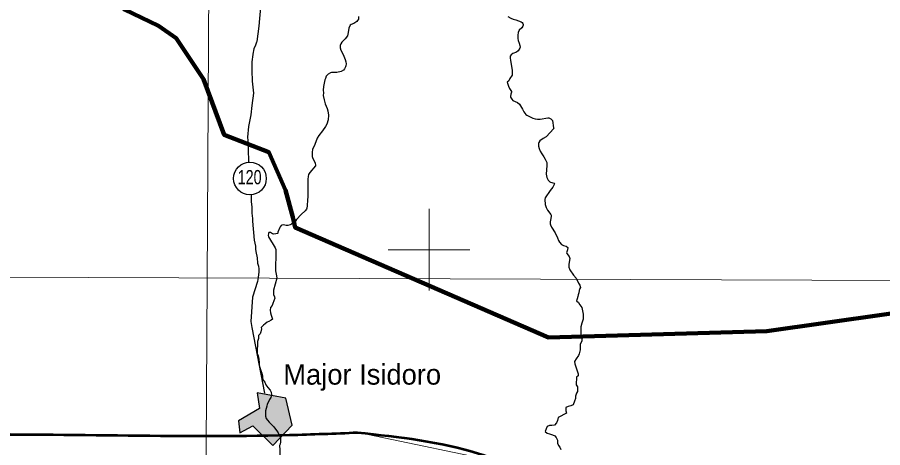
# Model space of a CAD drawing. Extents: x -1643653 to 4543381, y 1624270 to 13878484.
# Drawn here: x 714916 to 736109, y 8945147 to 8955698 of the extents above; entities that cross this region are included whole.
import ezdxf
from ezdxf.enums import TextEntityAlignment as Align

# ---------------------------------------------------------------- set-up
doc = ezdxf.new("R2010")
doc.units = 0
doc.header["$LTSCALE"] = 200
for name, color, linetype, lineweight in [('1', 7, 'Continuous', 13), ('12', 7, 'Continuous', 25), ('2', 7, 'Continuous', 13), ('21', 7, 'Continuous', 25), ('24', 7, 'Continuous', 25), ('48', 7, 'Continuous', 25), ('58', 7, 'Continuous', 13), ('59', 7, 'Continuous', 53), ('60', 7, 'Continuous', 13), ('9', 7, 'Continuous', 90)]:
    doc.layers.add(name, color=color, linetype=linetype, lineweight=lineweight)
doc.layers.add('41', color=7, linetype='Continuous')

msp = doc.modelspace()

# ---------------------------------------------------------------- hatches: boundary and pattern name
at = {"layer": '21'}
msp.add_hatch(color=256, dxfattribs=at).paths.add_polyline_path([(720787.1, 8946496.4), (720850.6, 8946110.2), (720334.5, 8945806.5), (720363, 8945511.1), (720684.9, 8945680.2), (721175.9, 8945203.6), (721647.6, 8945700.8), (721491.5, 8946358.8)])

# ---------------------------------------------------------------- linework, layer by layer
at = {"layer": '1'}
msp.add_line((565315.3, 8949866.8), (791497.7, 8949052.2), dxfattribs=at)
msp.add_lwpolyline([(719978.9, 9023574.5), (719561.6, 8949232.2), (719215.6, 8890710.6)], dxfattribs=at)
at = {"layer": '12'}
for points in [[(720615.2, 8959855.5), (720600.9, 8959695.2), (720597, 8959505.1), (720630.5, 8959292.2), (720652.8, 8959055), (720632.1, 8958659.5), (720635, 8958462), (720656.1, 8958337.2), (720700.8, 8958191.8), (720743.2, 8958010.9), (720791.1, 8957885.8), (720852.6, 8957752.9), (720877.2, 8957688.2), (720888, 8957623.8), (720908.9, 8957434.4), (720919.8, 8957236.9), (720915.8, 8956822.8), (720917.5, 8956475.5), (720890.2, 8956243.7), (720885.8, 8956166.3), (720886.8, 8956088.9), (720868.9, 8955947.1), (720826.5, 8955484.8)], [(720826.5, 8955484.8), (720782.3, 8955108.3), (720776.9, 8955086.2), (720746.1, 8955018.2), (720711.5, 8954926.2), (720684.2, 8954796.2)], [(720684.2, 8954796.2), (720682.7, 8954789), (720658.4, 8954603.2), (720655.8, 8954395.5), (720668.3, 8954128.7), (720687.2, 8953986.8), (720697.4, 8953841), (720660.5, 8953536.3)], [(720660.5, 8953536.3), (720632.3, 8953303.6), (720574.4, 8953024), (720557, 8952757.4), (720570, 8952598.7), (720569.9, 8952467.6), (720580.3, 8952151.6)], [(720644.9, 8951350), (720646.6, 8951317.5), (720645, 8951184.2), (720655.2, 8951046.6), (720660.7, 8950896.5), (720676.6, 8950767.3), (720679.5, 8950698.6), (720720, 8950234.3), (720748.8, 8950083.7), (720750.6, 8950010.8), (720756.6, 8949959.2), (720786.4, 8949804.4), (720801.7, 8949671.1), (720822.7, 8949598), (720833.3, 8949529.3), (720830.9, 8949456.4), (720814.3, 8949323), (720797.8, 8949224.2)], [(720797.8, 8949224.2), (720675.5, 8948838), (720637.7, 8948242.1), (720657.5, 8948094.3), (720969.8, 8946485.6)]]:
    msp.add_lwpolyline(points, dxfattribs=at)
at = {"layer": '2'}
for p, q in [((725000, 8949000), (725000, 8951000)), ((724000, 8950000), (726000, 8950000))]:
    msp.add_line(p, q, dxfattribs=at)
at = {"layer": '21'}
msp.add_lwpolyline([(720787.1, 8946496.4), (720850.6, 8946110.2), (720334.5, 8945806.5), (720363, 8945511.1), (720684.9, 8945680.2), (721175.9, 8945203.6), (721647.6, 8945700.8), (721491.5, 8946358.8)], close=True, dxfattribs=at)
at = {"layer": '24'}
for points in [[(723268.2, 8955716.3), (723268.6, 8955650.3), (723248.6, 8955617.4), (723227.3, 8955595.2), (723158.6, 8955542.2), (723090.3, 8955522.8), (723070.2, 8955504.9), (723034.7, 8955430.1), (723019.9, 8955323.4), (723000.2, 8955243.4), (722947.9, 8955171.3), (722862.3, 8955086.3), (722838.4, 8955046.7), (722824.2, 8955008.1), (722820.7, 8954949.3), (722838.2, 8954891), (722897.7, 8954782.5), (722948.3, 8954663.9), (722961.8, 8954604.8), (722967, 8954553.5), (722961.1, 8954509.7), (722954.3, 8954487.2), (722929.7, 8954436.7), (722902.1, 8954398.9), (722845.5, 8954368.8), (722742.5, 8954343.8), (722614.1, 8954347.3), (722585.1, 8954336.2), (722525.4, 8954301.6), (722481.1, 8954255.8), (722462.5, 8954199.1), (722445.9, 8954162.3), (722412.2, 8954002), (722407.1, 8953910.7), (722412.4, 8953847.7), (722409.8, 8953784.7), (722428.2, 8953674.3), (722458.8, 8953575.1), (722502.9, 8953464.5), (722521.8, 8953401.6), (722533.8, 8953298.8), (722531.8, 8953188.4), (722498.4, 8953081.4), (722466, 8953022.2), (722392.6, 8952917.1), (722298.6, 8952801.5), (722258.6, 8952737.9), (722201.2, 8952579.7), (722143.9, 8952454), (722134, 8952391.1), (722136.5, 8952288.2), (722149.9, 8952237.2), (722206.1, 8952129.9), (722219.2, 8952064.8), (722214.7, 8952053.4), (722083.3, 8951895.2), (722050.7, 8951840.8)], [(726924.5, 8955721.1), (727005.9, 8955674.6), (727058.1, 8955650.9), (727121.6, 8955633), (727251.3, 8955588.1), (727276.1, 8955567.3), (727294, 8955544.8), (727304.2, 8955524), (727306.2, 8955505.6), (727299.8, 8955484.5), (727272, 8955441.5), (727202.3, 8955379.6), (727184.6, 8955322.6), (727174.2, 8955263.1), (727172.7, 8955178.9), (727182, 8955127.6), (727208.5, 8955063.5), (727226.3, 8955004), (727227.9, 8954963.8), (727223.9, 8954942.9), (727183.3, 8954876.5), (727142.8, 8954841.4), (727051, 8954807.8), (727012.2, 8954776.9), (726988.8, 8954747.1), (726986.1, 8954702), (726991.8, 8954642.6), (727029.4, 8954451.2), (727037.6, 8954391.5), (727037.4, 8954307.6), (727031.1, 8954278.4), (726977.7, 8954195.6), (726949.5, 8954137.9), (726914.5, 8954105.4)], [(726914.5, 8954105.4), (726943.9, 8954009.4), (726971.5, 8953953.1), (727019.4, 8953879.4), (727019.2, 8953862.8), (727001.3, 8953810), (726991.8, 8953758.3), (726997.2, 8953739.6), (727026.4, 8953688.1), (727051.3, 8953661.4), (727167.7, 8953608.6), (727215.9, 8953567.3), (727283.6, 8953443.9), (727321.5, 8953383.8), (727372, 8953318.6), (727397.4, 8953296.8), (727457.8, 8953263.4), (727538.1, 8953229.5), (727597.9, 8953210.3), (727657.4, 8953197.9), (727720.8, 8953198.2), (727904.2, 8953237.2), (727929, 8953233), (727979.5, 8953210.9), (728019.3, 8953165.7), (728045.7, 8952992.6), (728052.3, 8952973)], [(728052.3, 8952973), (727864.1, 8952769.2), (727793.8, 8952726.6), (727714, 8952669.4), (727685.5, 8952629), (727679.1, 8952610.4), (727680.9, 8952542.7), (727696, 8952483), (727718, 8952419), (727757.4, 8952350.7), (727810.1, 8952278.7), (727843.8, 8952222.5), (727880.4, 8952138.2), (727886.1, 8952068.9), (727868, 8951855.6), (727886.6, 8951768.9), (727917.6, 8951701.7), (727953.7, 8951666), (727971.5, 8951657.5), (728059.2, 8951635.3), (728067.2, 8951629.9), (728070.5, 8951619.7), (728065.6, 8951598.7), (728032.7, 8951533.3), (727962.4, 8951454.6), (727839.5, 8951269.9), (727832.7, 8951229.1), (727845.7, 8951109.5), (727868.8, 8951037.2), (727900.2, 8950972.9), (727980.7, 8950863.7), (727986.6, 8950849.9), (727988.4, 8950820.9), (727984.7, 8950765.2), (727967.7, 8950684.6), (727966.2, 8950633.4), (727970.7, 8950612.8), (727995.9, 8950553.3), (728084, 8950413), (728146, 8950288.8), (728166.5, 8950228.6), (728190.4, 8950188.3), (728241.6, 8950126.4), (728291.3, 8950100.9), (728357.7, 8950086.8), (728400.8, 8950059.1), (728388.3, 8949995.5), (728368.3, 8949923.4), (728374.6, 8949907.3), (728428.1, 8949834.8), (728450.3, 8949782.8), (728425.1, 8949647.1), (728421, 8949575.3), (728450.8, 8949507.4), (728532.8, 8949374.5), (728598.3, 8949300.4), (728656.5, 8949177.3)], [(722050.7, 8951840.8), (722038.6, 8951793.3), (722030.8, 8951726.5), (722032.3, 8951398.8), (722028.7, 8951299.8), (722021.7, 8951225.2), (722016.1, 8951074.9), (722008, 8951019.3), (722000.1, 8950992.6), (721969, 8950952.7), (721869.3, 8950860.9), (721753, 8950739.2), (721728.9, 8950700.5), (721627.2, 8950625.8), (721594.7, 8950607.3), (721543.8, 8950594), (721500.2, 8950594.2), (721433.2, 8950614.3), (721396.2, 8950601.1), (721377.1, 8950590.3), (721351, 8950564.9), (721332.8, 8950532.1), (721297.2, 8950432.1), (721294.4, 8950408.3), (721289.9, 8950402.2), (721248.6, 8950389.7), (721192.8, 8950385.5), (721162.4, 8950393.5), (721112.3, 8950419.6), (721087.2, 8950423.9), (721075.9, 8950419.2), (721066.9, 8950399.9), (721059.7, 8950351.2), (721065.8, 8950315.3), (721229.4, 8950044.8), (721245.2, 8950008.3), (721250.1, 8949966.3)], [(721250.1, 8949966.3), (721250.2, 8949871.2), (721250.2, 8949871.2), (721243.6, 8949796.7), (721237.8, 8949646.3), (721241.5, 8949480.6), (721262.5, 8949362.2), (721267.9, 8949307.1), (721191.4, 8949010.2)], [(728656.5, 8949177.3), (728694.1, 8949128.8), (728707.6, 8949076.1), (728689.3, 8949050.9), (728673.1, 8949000.2), (728664.5, 8948946.7), (728650.8, 8948890.9), (728640, 8948857.9), (728623.6, 8948797), (728615.5, 8948769.1), (728612.7, 8948751.6)], [(721191.4, 8949010.2), (721191, 8948954.2), (721190.6, 8948903.3), (721215.6, 8948842), (721218.6, 8948805.4)], [(721219.8, 8948809.2), (721199.7, 8948745.4), (721173.8, 8948679.3), (721153.2, 8948633.6), (721114.3, 8948584.8), (721107.6, 8948519.8), (721114.3, 8948450.3), (721131.2, 8948394.4), (721151.2, 8948348.5), (721164.9, 8948297.2)], [(728612.7, 8948751.6), (728660.2, 8948703.4), (728695.4, 8948652.3), (728740.7, 8948580.7), (728755.4, 8948504.2), (728770.1, 8948417.6), (728769.8, 8948366.6), (728769.3, 8948300.4), (728738.1, 8948198.8), (728717.1, 8948107.2), (728716.5, 8948015.6), (728715.9, 8947929), (728740.6, 8947821.9), (728740.2, 8947771), (728698.8, 8947674.5), (728698.3, 8947603.2), (728698, 8947547.2), (728677, 8947450.6), (728656.3, 8947404.9), (728599.8, 8947323.7), (728563.7, 8947257.7), (728568.4, 8947201.7), (728648.1, 8946961.9), (728647.8, 8946910.9), (728606.8, 8946875.6), (728606.5, 8946824.6), (728605.9, 8946743.2), (728605.6, 8946692.2), (728630.7, 8946641.2), (728635, 8946529.1), (728609.2, 8946483.4), (728583.3, 8946412.3), (728582.9, 8946356.3), (728562.1, 8946285.1), (728525.9, 8946198.8), (728474.8, 8946173.6), (728408.6, 8946153.6), (728352.5, 8946133.6), (728351.9, 8946052.1), (728361.7, 8945996.1), (728366, 8945992.5)], [(720886.8, 8948096.7), (720898.2, 8948057.6), (720882.5, 8947986.4), (720861.8, 8947940.7), (720820.8, 8947895.1), (720820.3, 8947823.8), (720799.5, 8947747.6), (720798.7, 8947640.7), (720793.1, 8947569.4), (720792.8, 8947518.5), (720792.4, 8947457.4), (720812.3, 8947401.2), (720827, 8947319.7), (720841.7, 8947238.1), (720841.4, 8947187.2), (720846.1, 8947136.2), (720861, 8947085.2), (720881, 8947039.2), (720900.9, 8946972.9), (720920.8, 8946901.5), (720920.4, 8946850.6), (720935.3, 8946799.6), (720980.8, 8946753.5), (721005.7, 8946687.1), (721051.1, 8946620.6), (721111.6, 8946554.1), (721131.6, 8946508.1), (721141.3, 8946441.8), (721125.6, 8946375.7), (721094.8, 8946330.1), (721063.9, 8946269.2), (721033, 8946213.3), (721027.5, 8946162.4), (721011.9, 8946111.6), (720996.2, 8946050.6), (720995.8, 8945984.4), (720990.3, 8945923.3), (721010.2, 8945867.2), (721040.4, 8945821.2), (721080.8, 8945775.1), (721116.2, 8945739.2), (721156.6, 8945698.2), (721197, 8945657.3), (721237.2, 8945601), (721267.5, 8945560.1)], [(721162.8, 8948295.4), (721135.4, 8948272.2), (721079.2, 8948242), (721033.3, 8948221.9), (720982.2, 8948186.6), (720946.4, 8948151.1), (720887.8, 8948093.3)], [(728361.7, 8945996.1), (728157.5, 8945885.3), (728146.8, 8945814.1), (728121, 8945753.1), (728074.9, 8945702.5), (728003.6, 8945687.6), (727952.7, 8945687.9), (727891.5, 8945667.9), (727865.7, 8945612.1), (727844.9, 8945540.9), (727895.5, 8945505), (727951.3, 8945484.2), (728022.4, 8945463.4), (728083.2, 8945437.6), (728113.5, 8945396.7), (728143.5, 8945335.4), (728148.1, 8945259), (728168, 8945197.7), (728203.3, 8945156.8), (728228.4, 8945105.7)], [(721267.5, 8945560.1), (721302.7, 8945508.9), (721322.7, 8945452.8), (721358, 8945406.8), (721357.6, 8945345.6), (721357.2, 8945289.6), (721356.8, 8945233.6), (721336.6, 8945202.4)]]:
    msp.add_lwpolyline(points, dxfattribs=at)
msp.add_spline([(721338.8, 8945205.7), (721343, 8945051.6), (721343, 8944957), (721332, 8944830.1)], degree=3, dxfattribs=at)
at = {"layer": '48'}
msp.add_circle((720612.5, 8951747.7), 401.3, dxfattribs=at)
at = {"layer": '58'}
msp.add_lwpolyline([(726986.6, 8944741.7), (723300.7, 8945510.9), (721735.1, 8945462.2), (705687.3, 8945423)], dxfattribs=at)
at = {"layer": '59'}
for points in [[(705684.5, 8945491.4), (706613.6, 8945433), (713159.8, 8945469.6), (721577.7, 8945460.4), (723248, 8945520.1)], [(723248, 8945520.1), (726235.5, 8944998.5), (727640.7, 8944383.3), (728987.4, 8943299.6), (729924.3, 8941688.6), (731836.5, 8938317.2)]]:
    msp.add_spline(points, degree=3, dxfattribs=at)
at = {"layer": '60', "lineweight": 25}
msp.add_spline([(814781, 9009175.5), (814787.2, 9009173.4), (814796.9, 9009173.4), (814799.4, 9009172.4), (814805.1, 9009174.5), (814805.6, 9009176.5), (814811.7, 9009179.5), (814811.7, 9009179.5), (814801.5, 9009181), (814790.7, 9009181.5), (814784.1, 9009183.1), (814777.4, 9009185.1), (814778.4, 9009175.5)], degree=3, dxfattribs=at)
at = {"layer": '9'}
msp.add_lwpolyline([(717295.3, 8959630.3), (717636.9, 8956393.6), (717537.2, 8955887), (718376.1, 8955487), (718808.6, 8955185.8), (719472.1, 8954177.6), (719984.6, 8952814.2), (721077.3, 8952390.4), (721486.8, 8951456.6), (721666.8, 8950799.8), (721718.4, 8950547.1), (727920.4, 8947850.3), (733274.5, 8948007.9), (737635.8, 8948628.8)], dxfattribs=at)

# ---------------------------------------------------------------- texts
at = {"layer": '41'}
msp.add_text('Major Isidoro', height=500, dxfattribs=at).set_placement((721429.9, 8946693.7))
at = {"layer": '48', "width": 0.75}
msp.add_text('120', height=350, dxfattribs=at).set_placement((720604.8, 8951604.3), align=Align.CENTER)

doc.saveas('drawing.dxf')
